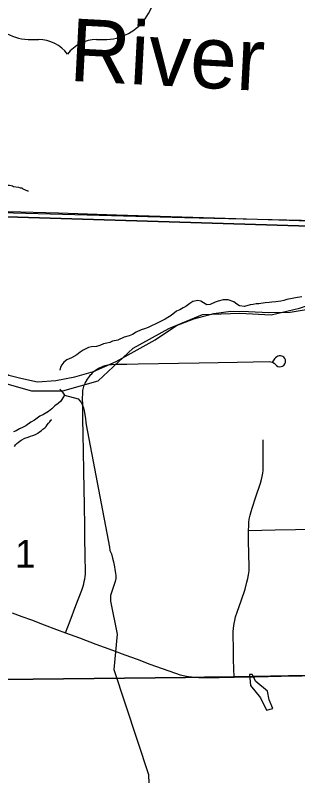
# Model space of a CAD drawing. Extents: x -6.1 to 38, y -7.7 to 22.
# Drawn here: x 2.812 to 3.241, y 19.227 to 20.379 of the extents above; entities that cross this region are included whole.
import ezdxf

# ---------------------------------------------------------------- set-up
doc = ezdxf.new("R2010")
doc.units = 0
for name, color, linetype in [('GM_X_Corporation', 7, 'Continuous'), ('GM_X_County_Road', 7, 'Continuous'), ('GM_X_Major_River_Text', 7, 'Continuous'), ('GM_X_Minor_Lake', 7, 'Continuous'), ('GM_X_Minor_River', 7, 'Continuous'), ('GM_X_Rail_Line', 7, 'Continuous'), ('GM_X_Section_Text', 7, 'Continuous'), ('GM_X_Township_Road', 7, 'Continuous'), ('GM_X_US_Route', 7, 'Continuous'), ('GM_X_US_Shield', 7, 'Continuous')]:
    doc.layers.add(name, color=color, linetype=linetype)

msp = doc.modelspace()

# ---------------------------------------------------------------- linework, layer by layer
at = {"layer": 'GM_X_Corporation'}
for points in [[(6.9663, 20.9), (2.1, 20.9), (2.1, 19.3655), (3.0705, 19.3761), (3.0991, 19.3766), (3.1097, 19.3768), (3.1203, 19.377), (3.1443, 19.3775), (3.7477, 19.3886), (3.7759, 19.3894), (3.9244, 19.3922), (3.9793, 19.3933), (4.0276, 19.3942), (4.1006, 19.3957), (4.1515, 19.3968), (4.2209, 19.3984), (4.2765, 19.3997)], [(3.2913, 20.0587), (2.6192, 20.0796), (2.3478, 20.0866), (2.1, 20.0941), (2.1, 15.0637)], [(4.2765, 19.3997), (4.2209, 19.3984), (4.1515, 19.3968), (4.1006, 19.3957), (4.0276, 19.3942), (3.9793, 19.3933), (3.9244, 19.3922), (3.7759, 19.3894), (3.7477, 19.3886), (3.1443, 19.3775), (3.1203, 19.377), (3.1097, 19.3768), (3.0991, 19.3766), (3.0705, 19.3761), (2.1, 19.3655), (2.1, 14.5232)]]:
    msp.add_lwpolyline(points, dxfattribs=at)
for points in [[(3.3101, 20.9), (2.1, 20.9), (2.1, 20.0941), (2.3478, 20.0866), (2.6192, 20.0796), (3.2913, 20.0587), (3.2911, 20.0669), (3.3039, 20.638)], [(2.3454, 20.0983), (2.4196, 20.0925), (2.4705, 20.0902), (2.6188, 20.086), (2.7907, 20.0807), (2.9028, 20.0775), (3.0687, 20.073), (3.2911, 20.0678), (3.315, 20.0668), (3.2969, 19.1835), (3.294, 19.0534), (2.3594, 19.0767)]]:
    msp.add_lwpolyline(points, close=True, dxfattribs=at)
at = {"layer": 'GM_X_County_Road'}
for points in [[(2.8075, 19.4744), (2.8222, 19.4689), (2.837, 19.4634), (2.8559, 19.4562), (2.8749, 19.4491), (2.8887, 19.444), (2.9097, 19.4362), (2.9346, 19.4269), (2.9596, 19.4176), (2.9782, 19.4107), (2.9969, 19.4039), (3.0163, 19.3967), (3.035, 19.3899), (3.0555, 19.3826), (3.0622, 19.3805), (3.0692, 19.3789), (3.0749, 19.3778), (3.0798, 19.3771)], [(3.0798, 19.3771), (3.0851, 19.3766), (3.0905, 19.3764), (3.0971, 19.3763), (3.1217, 19.3765), (3.1443, 19.3769)], [(3.1443, 19.3769), (3.1754, 19.3775), (3.1956, 19.3779), (3.2158, 19.3782), (3.2469, 19.3789)]]:
    msp.add_lwpolyline(points, dxfattribs=at)
at = {"layer": 'GM_X_Minor_Lake'}
for points in [[(3.1716, 19.3807), (3.1674, 19.3807), (3.169, 19.364), (3.1843, 19.3455), (3.1935, 19.327)], [(3.1935, 19.327), (3.2029, 19.3294), (3.1971, 19.3426), (3.1948, 19.3555), (3.1769, 19.3701), (3.1716, 19.3807)]]:
    msp.add_lwpolyline(points, dxfattribs=at)
at = {"layer": 'GM_X_Minor_River'}
for points in [[(2.1, 20.2349), (2.3679, 20.078), (2.5701, 19.9677), (2.6357, 19.9301), (2.755, 19.8623), (2.8027, 19.8341), (2.8209, 19.8296), (2.8458, 19.824), (2.8738, 19.826), (2.9028, 19.8318), (2.9311, 19.8395), (2.9651, 19.8548), (3.0246, 19.8877), (3.057, 19.9094), (3.083, 19.9194), (3.1132, 19.9278), (3.1393, 19.931), (3.1661, 19.9307), (3.1967, 19.9289), (3.2292, 19.9294), (3.2564, 19.9341)], [(2.8003, 20.122), (2.8033, 20.1217), (2.806, 20.1213), (2.8079, 20.121), (2.8098, 20.1198), (2.8171, 20.1188), (2.8197, 20.118), (2.822, 20.1177), (2.8239, 20.1166), (2.8274, 20.1147), (2.8308, 20.1136), (2.8323, 20.1132)], [(3.2469, 19.9526), (3.2374, 19.9511), (3.2321, 19.9503), (3.2242, 19.9488), (3.2197, 19.9472), (3.2151, 19.9461), (3.2076, 19.9453), (3.2016, 19.9449), (3.1974, 19.9441), (3.1914, 19.9437), (3.1819, 19.9421), (3.1778, 19.9421), (3.1732, 19.9413), (3.1687, 19.9406), (3.16, 19.9383), (3.1525, 19.939), (3.1483, 19.9416), (3.1437, 19.9454), (3.1354, 19.9484), (3.1275, 19.9484), (3.1199, 19.9464), (3.1154, 19.9445), (3.1079, 19.9411), (3.103, 19.9407), (3.0977, 19.9437), (3.0935, 19.9463), (3.089, 19.9471), (3.0814, 19.9455), (3.0769, 19.9425), (3.0709, 19.9383), (3.0667, 19.9364), (3.0618, 19.9329), (3.0569, 19.931), (3.0486, 19.9245), (3.0437, 19.9215), (3.0396, 19.9188), (3.0305, 19.9142), (3.014, 19.9066), (3.0083, 19.9043), (3.003, 19.9027), (2.9955, 19.8993)], [(2.9955, 19.8993), (2.9902, 19.8959), (2.9849, 19.894), (2.9774, 19.8916), (2.9676, 19.8874), (2.9596, 19.8855), (2.9555, 19.8836), (2.951, 19.8828), (2.9461, 19.8817), (2.9404, 19.879), (2.9355, 19.8778), (2.928, 19.877), (2.9234, 19.8763), (2.9155, 19.8721), (2.9106, 19.869), (2.9057, 19.8652), (2.8974, 19.8606), (2.8906, 19.8572), (2.8861, 19.8537), (2.8831, 19.8499), (2.8809, 19.8461), (2.8801, 19.8416)], [(2.8799, 19.8128), (2.8841, 19.8082), (2.8867, 19.8041), (2.8845, 19.7999), (2.8815, 19.795), (2.8773, 19.7912), (2.8724, 19.7877), (2.8679, 19.7832), (2.8627, 19.779), (2.8551, 19.7744), (2.8495, 19.7721), (2.8412, 19.766), (2.8359, 19.7629), (2.8284, 19.7572), (2.8242, 19.7553), (2.8186, 19.753), (2.8137, 19.75), (2.8095, 19.7481)], [(2.8867, 19.804), (2.9079, 19.7981), (2.9125, 19.7924), (2.9159, 19.7849), (2.9167, 19.7807), (2.9178, 19.7739), (2.9186, 19.7686), (2.9194, 19.7625), (2.9198, 19.7587), (2.9554, 19.5735), (2.9558, 19.5686), (2.9581, 19.5637), (2.9597, 19.5572), (2.9612, 19.5516), (2.9627, 19.544), (2.9631, 19.5398), (2.9643, 19.5341), (2.9647, 19.5303), (2.9647, 19.5262), (2.9636, 19.5216), (2.9614, 19.514), (2.9595, 19.5095), (2.958, 19.5049), (2.9565, 19.5007), (2.9565, 19.4966), (2.9569, 19.4917), (2.9666, 19.442), (2.962, 19.3886), (3.0141, 19.2292), (3.0167, 19.1618)], [(2.857, 19.7542), (2.8589, 19.7565), (2.8608, 19.7591), (2.8626, 19.7614), (2.8645, 19.7637), (2.8664, 19.766), (2.8672, 19.7664), (2.8675, 19.7664)], [(2.811, 19.7263), (2.8125, 19.7286), (2.8147, 19.7309), (2.8174, 19.7329), (2.8211, 19.7356), (2.8268, 19.7386), (2.8317, 19.7402), (2.8355, 19.7418), (2.8389, 19.743), (2.8431, 19.7441), (2.8465, 19.7465), (2.8491, 19.7484), (2.8518, 19.7499), (2.854, 19.7522), (2.857, 19.7542)]]:
    msp.add_lwpolyline(points, dxfattribs=at)
at = {"layer": 'GM_X_Rail_Line'}
msp.add_lwpolyline([(2.1, 20.2267), (2.7224, 19.8562), (2.7882, 19.824), (2.8371, 19.8102), (2.8846, 19.8102), (2.938, 19.8255), (2.9913, 19.8752), (3.0454, 19.905), (3.0964, 19.9263), (3.153, 19.9283), (3.2002, 19.9255), (3.2432, 19.9356), (3.3055, 19.9556), (3.3791, 19.9725), (3.4341, 19.9765), (3.469, 19.9755), (3.495, 19.9581), (3.5455, 19.8924), (3.6162, 19.8116), (3.7762, 19.6374), (3.8217, 19.5742), (3.9727, 19.2587), (4.0109, 19.2036)], dxfattribs=at)
at = {"layer": 'GM_X_Township_Road'}
for points in [[(2.8887, 19.444), (2.8955, 19.462), (2.9043, 19.4852), (2.913, 19.5084), (2.9151, 19.5145), (2.9161, 19.5181), (2.9169, 19.5218), (2.9176, 19.5254), (2.9182, 19.5292), (2.9186, 19.5329), (2.9182, 19.5639), (2.9179, 19.5848), (2.9176, 19.6057), (2.9171, 19.6368), (2.9167, 19.6626), (2.9162, 19.6884), (2.9157, 19.7195), (2.9153, 19.7439), (2.9149, 19.7683), (2.9145, 19.7901), (2.9144, 19.7983), (2.9146, 19.8076), (2.915, 19.8111), (2.9158, 19.8152), (2.917, 19.8188), (2.9184, 19.8219), (2.9217, 19.828), (2.9231, 19.8303), (2.9247, 19.8324), (2.9264, 19.8345), (2.9282, 19.8364), (2.9301, 19.8383), (2.9321, 19.84), (2.9342, 19.8417), (2.9364, 19.8432), (2.9386, 19.8446), (2.941, 19.8458), (2.9434, 19.847), (2.9458, 19.848), (2.9484, 19.8488), (2.9526, 19.8497), (2.958, 19.8503), (2.9638, 19.8506), (2.9813, 19.851), (2.9987, 19.8514), (3.0293, 19.8519), (3.0599, 19.8525), (3.091, 19.8531), (3.1198, 19.8536), (3.1486, 19.8541), (3.1729, 19.8544), (3.1972, 19.8548), (3.2001, 19.8545), (3.2026, 19.854), (3.2047, 19.8526), (3.2061, 19.8511), (3.2083, 19.849), (3.2106, 19.8474), (3.213, 19.8468), (3.2157, 19.8471), (3.2178, 19.8476), (3.2198, 19.849), (3.2212, 19.8511), (3.2222, 19.8533), (3.2223, 19.8554), (3.222, 19.8575), (3.221, 19.8595), (3.2197, 19.8613), (3.218, 19.8624), (3.2164, 19.8632), (3.2143, 19.8636), (3.2123, 19.8634), (3.2104, 19.8629), (3.2088, 19.862), (3.2069, 19.8604), (3.2054, 19.8587), (3.2025, 19.8545)], [(3.1662, 19.5989), (3.1664, 19.6062), (3.1667, 19.6112), (3.1672, 19.6163), (3.1683, 19.6221), (3.1698, 19.6276), (3.1714, 19.6329), (3.1773, 19.65), (3.1843, 19.6704), (3.1858, 19.6759), (3.1868, 19.6805), (3.1876, 19.6856), (3.1882, 19.69), (3.1884, 19.6941), (3.1885, 19.7008), (3.1883, 19.7151), (3.188, 19.7361)], [(3.1443, 19.3769), (3.1435, 19.4028), (3.1432, 19.421), (3.1429, 19.4392), (3.143, 19.4455), (3.1435, 19.4509), (3.1439, 19.4546), (3.1445, 19.4582), (3.1453, 19.4628), (3.1465, 19.468), (3.1488, 19.4754), (3.1548, 19.4926), (3.1607, 19.5098), (3.1636, 19.5204), (3.165, 19.5261), (3.166, 19.5317), (3.1668, 19.538), (3.167, 19.5438), (3.1666, 19.5636), (3.1662, 19.5835), (3.1662, 19.5989)], [(3.1662, 19.5989), (3.1863, 19.5993), (3.2063, 19.5997), (3.2373, 19.6003), (3.2586, 19.6007)]]:
    msp.add_lwpolyline(points, dxfattribs=at)
at = {"layer": 'GM_X_US_Route'}
msp.add_lwpolyline([(2.6195, 20.0863), (2.6966, 20.085), (2.8013, 20.0822), (2.8776, 20.0798), (2.9657, 20.0772), (3.1146, 20.0723), (3.2122, 20.0695), (3.2583, 20.0677)], dxfattribs=at)
at = {"layer": 'GM_X_US_Shield'}
for p, q in [((2.8366, 20.3425), (2.8476, 20.3425)), ((2.9355, 20.3425), (2.9465, 20.3425))]:
    msp.add_line(p, q, dxfattribs=at)
for centre, radius, start, end in [((2.8357, 20.4194), 0.0769, 154.8319, 270.6383), ((2.9473, 20.4194), 0.0769, 269.3617, 25.1681), ((2.8476, 20.2875), 0.0549, 36.8699, 90), ((2.9355, 20.2875), 0.0549, 90, 143.1301)]:
    msp.add_arc(centre, radius, start, end, dxfattribs=at)

# ---------------------------------------------------------------- texts
at = {"layer": 'GM_X_Major_River_Text'}
msp.add_text('River', height=0.09469, rotation=356.9856, dxfattribs=at).set_placement((2.8931, 20.2801))
at = {"layer": 'GM_X_Section_Text'}
msp.add_text('1', height=0.0419, rotation=0, dxfattribs=at).set_placement((2.8118, 19.5427))

doc.saveas('drawing.dxf')
